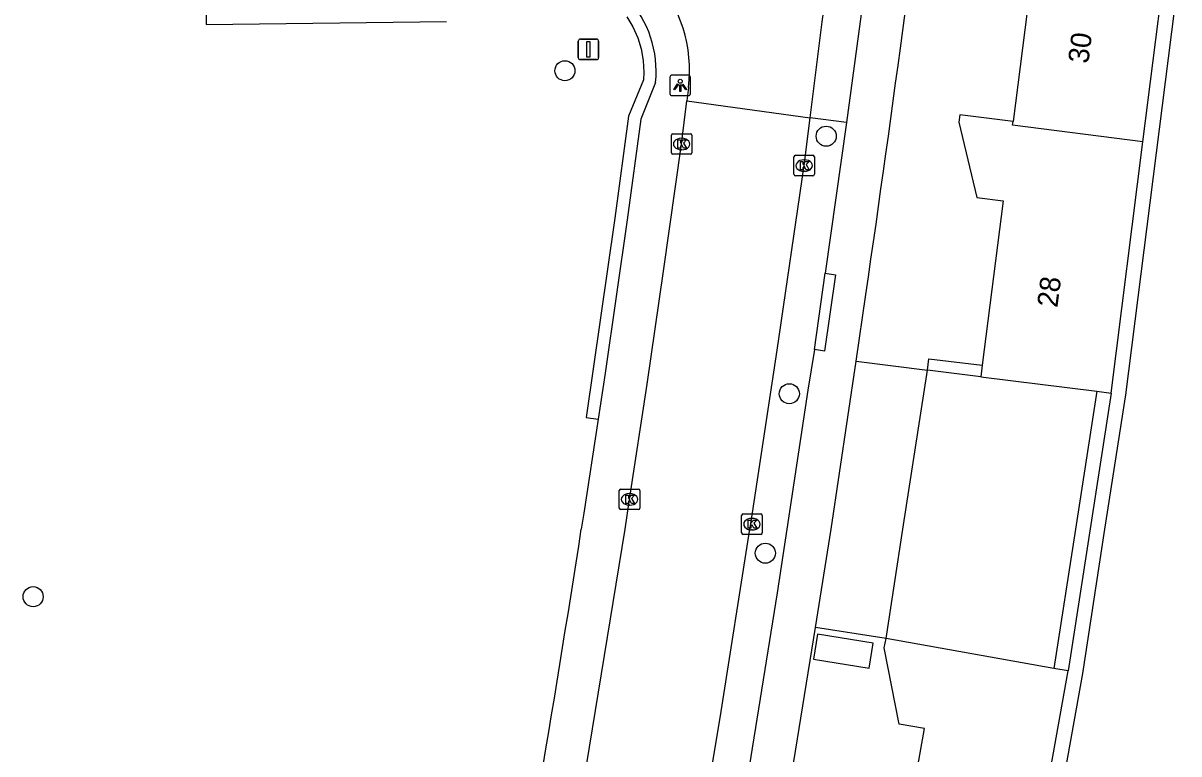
# Model space of a CAD drawing. Extents: x 160732 to 162105, y 387428 to 388479.
# Drawn here: x 161979.4 to 162035.7, y 387739 to 387774.7 of the extents above; entities that cross this region are included whole.
import ezdxf

# ---------------------------------------------------------------- set-up
doc = ezdxf.new("R2010")
doc.units = 0
for name, color, linetype in [('IMGEO_Berm_groen', 7, 'Continuous'), ('IMGEO_Boom', 7, 'Continuous'), ('IMGEO_Groenvoorziening', 7, 'Continuous'), ('IMGEO_Haag', 7, 'Continuous'), ('IMGEO_Kolk', 7, 'Continuous'), ('IMGEO_Lichtpunt', 7, 'Continuous'), ('IMGEO_Muur', 7, 'Continuous'), ('IMGEO_Pand', 7, 'Continuous'), ('IMGEO_Pand_nummerreeks', 7, 'Continuous'), ('IMGEO_Parkeervlak_open', 7, 'Continuous'), ('IMGEO_Rijbaan_lokaal_open', 7, 'Continuous'), ('IMGEO_Verkeersbordpaal', 7, 'Continuous'), ('IMGEO_Voetpad_open', 7, 'Continuous')]:
    doc.layers.add(name, color=color, linetype=linetype)

msp = doc.modelspace()

# ---------------------------------------------------------------- linework, layer by layer
at = {"layer": 'IMGEO_Berm_groen'}
msp.add_lwpolyline([(162048.631, 387891.657), (162039.191, 387804.789), (162033.076, 387756.554), (162032.065, 387750), (162030.98, 387742.966), (162022.419, 387695.104)], dxfattribs=at)
at = {"layer": 'IMGEO_Boom'}
for centre in [(162005.774, 387772.352), (162018.501, 387769.159), (162016.705, 387756.605), (162015.536, 387748.831), (161979.867, 387746.71)]:
    msp.add_circle(centre, 0.489, dxfattribs=at)
at = {"layer": 'IMGEO_Groenvoorziening'}
for points in [[(162019.957, 387758.192), (162023.43, 387757.758)], [(162021.421, 387744.675), (162022.239, 387750), (162023.43, 387757.758)], [(162031.686, 387756.727), (162030.646, 387750), (162029.596, 387743.213)], [(162032.38, 387756.64), (162030.285, 387743.09)], [(162021.421, 387744.675), (162017.976, 387745.208)]]:
    msp.add_lwpolyline(points, dxfattribs=at)
at = {"layer": 'IMGEO_Haag'}
for points in [[(161988.288, 387775.174), (161988.301, 387774.606), (162000.009, 387774.745)], [(162008.788, 387774.982), (162009.085, 387774.489), (162009.32, 387773.962), (162009.488, 387773.411), (162009.588, 387772.843), (162009.617, 387772.263), (162009.598, 387771.915), (162008.878, 387770.139), (162008.21, 387765.16), (162006.814, 387755.447), (162007.389, 387755.359)]]:
    msp.add_lwpolyline(points, dxfattribs=at)
at = {"layer": 'IMGEO_Kolk'}
for p, q in [((162010.957, 387768.351), (162010.957, 387769.203)), ((162011.032, 387769.277), (162011.884, 387769.277)), ((162011.445, 387769.057), (162011.47, 387769.057)), ((162011.958, 387769.203), (162011.958, 387768.351)), ((162011.468, 387768.497), (162011.443, 387768.497)), ((162011.884, 387768.277), (162011.032, 387768.277)), ((162016.927, 387767.301), (162016.927, 387768.153)), ((162017.002, 387768.227), (162017.854, 387768.227)), ((162017.415, 387768.007), (162017.44, 387768.007)), ((162017.928, 387768.153), (162017.928, 387767.301)), ((162017.438, 387767.447), (162017.413, 387767.447)), ((162017.854, 387767.227), (162017.002, 387767.227)), ((162008.42, 387751.028), (162008.42, 387751.88)), ((162008.495, 387751.954), (162009.347, 387751.954)), ((162008.908, 387751.734), (162008.933, 387751.734)), ((162009.421, 387751.88), (162009.421, 387751.028)), ((162008.931, 387751.174), (162008.906, 387751.174)), ((162009.347, 387750.954), (162008.495, 387750.954)), ((162014.382, 387749.819), (162014.382, 387750.671)), ((162014.457, 387750.745), (162015.309, 387750.745)), ((162014.87, 387750.525), (162014.895, 387750.525)), ((162015.383, 387750.671), (162015.383, 387749.819)), ((162014.893, 387749.965), (162014.868, 387749.965)), ((162015.309, 387749.745), (162014.457, 387749.745))]:
    msp.add_line(p, q, dxfattribs=at)
for points in [[(162010.957, 387768.351), (162010.957, 387769.203)], [(162011.032, 387769.277), (162011.884, 387769.277)], [(162011.958, 387769.203), (162011.958, 387768.351)], [(162011.278, 387768.977), (162011.401, 387768.977), (162011.401, 387768.826), (162011.531, 387768.977), (162011.695, 387768.977), (162011.549, 387768.826), (162011.702, 387768.577), (162011.55, 387768.577), (162011.465, 387768.741), (162011.401, 387768.674), (162011.401, 387768.577), (162011.278, 387768.577), (162011.278, 387768.977)], [(162011.884, 387768.277), (162011.032, 387768.277)], [(162016.927, 387767.301), (162016.927, 387768.153)], [(162017.002, 387768.227), (162017.854, 387768.227)], [(162017.248, 387767.927), (162017.371, 387767.927), (162017.371, 387767.776), (162017.501, 387767.927), (162017.665, 387767.927), (162017.519, 387767.776), (162017.672, 387767.527), (162017.52, 387767.527), (162017.435, 387767.691), (162017.371, 387767.624), (162017.371, 387767.527), (162017.248, 387767.527), (162017.248, 387767.927)], [(162017.928, 387768.153), (162017.928, 387767.301)], [(162017.854, 387767.227), (162017.002, 387767.227)], [(162008.42, 387751.028), (162008.42, 387751.88)], [(162008.495, 387751.954), (162009.347, 387751.954)], [(162008.741, 387751.654), (162008.864, 387751.654), (162008.864, 387751.503), (162008.994, 387751.654), (162009.158, 387751.654), (162009.012, 387751.503), (162009.165, 387751.254), (162009.013, 387751.254), (162008.928, 387751.418), (162008.864, 387751.351), (162008.864, 387751.254), (162008.741, 387751.254), (162008.741, 387751.654)], [(162009.421, 387751.88), (162009.421, 387751.028)], [(162009.347, 387750.954), (162008.495, 387750.954)], [(162014.382, 387749.819), (162014.382, 387750.671)], [(162014.457, 387750.745), (162015.309, 387750.745)], [(162015.383, 387750.671), (162015.383, 387749.819)], [(162014.703, 387750.445), (162014.826, 387750.445), (162014.826, 387750.294), (162014.956, 387750.445), (162015.12, 387750.445), (162014.974, 387750.294), (162015.127, 387750.045), (162014.975, 387750.045), (162014.89, 387750.209), (162014.826, 387750.142), (162014.826, 387750.045), (162014.703, 387750.045), (162014.703, 387750.445)], [(162015.309, 387749.745), (162014.457, 387749.745)]]:
    msp.add_lwpolyline(points, dxfattribs=at)
for centre, start, end in [((162011.034, 387769.201), 91.552, 178.448), ((162011.034, 387769.201), 91.552, 178.448), ((162011.882, 387769.201), 1.552, 88.448), ((162011.882, 387769.201), 1.552, 88.448), ((162011.034, 387768.353), 181.552, 268.448), ((162011.034, 387768.353), 181.552, 268.448), ((162011.882, 387768.353), 271.552, 358.448), ((162011.882, 387768.353), 271.552, 358.448), ((162017.004, 387768.151), 91.552, 178.448), ((162017.004, 387768.151), 91.552, 178.448), ((162017.852, 387768.151), 1.552, 88.448), ((162017.852, 387768.151), 1.552, 88.448), ((162017.004, 387767.303), 181.552, 268.448), ((162017.004, 387767.303), 181.552, 268.448), ((162017.852, 387767.303), 271.552, 358.448), ((162017.852, 387767.303), 271.552, 358.448), ((162008.497, 387751.878), 91.552, 178.448), ((162008.497, 387751.878), 91.552, 178.448), ((162009.345, 387751.878), 1.552, 88.448), ((162009.345, 387751.878), 1.552, 88.448), ((162008.497, 387751.03), 181.552, 268.448), ((162008.497, 387751.03), 181.552, 268.448), ((162009.345, 387751.03), 271.552, 358.448), ((162009.345, 387751.03), 271.552, 358.448), ((162014.459, 387750.669), 91.552, 178.448), ((162014.459, 387750.669), 91.552, 178.448), ((162015.307, 387750.669), 1.552, 88.448), ((162015.307, 387750.669), 1.552, 88.448), ((162014.459, 387749.821), 181.552, 268.448), ((162014.459, 387749.821), 181.552, 268.448), ((162015.307, 387749.821), 271.552, 358.448), ((162015.307, 387749.821), 271.552, 358.448)]:
    msp.add_arc(centre, 0.0765, start, end, dxfattribs=at)
for centre, major_axis, ratio, start_param, end_param in [((162011.444, 387768.777), (-0.387, 0.002), 0.722429, 4.712389, 7.853982), ((162011.469, 387768.777), (-0.39, 0.002), 0.717154, 1.570796, 4.712389), ((162017.414, 387767.727), (-0.387, 0.002), 0.722429, 4.712389, 7.853982), ((162017.439, 387767.727), (-0.39, 0.002), 0.717154, 1.570796, 4.712389), ((162008.907, 387751.454), (-0.387, 0.002), 0.722429, 4.712389, 7.853982), ((162008.932, 387751.454), (-0.39, 0.002), 0.717154, 1.570796, 4.712389), ((162014.869, 387750.245), (-0.387, 0.002), 0.722429, 4.712389, 7.853982), ((162014.894, 387750.245), (-0.39, 0.002), 0.717154, 1.570796, 4.712389)]:
    msp.add_ellipse(centre, major_axis=major_axis, ratio=ratio, start_param=start_param, end_param=end_param, dxfattribs=at)
at = {"layer": 'IMGEO_Lichtpunt'}
for p, q in [((162010.891, 387772.041), (162010.891, 387771.234)), ((162010.891, 387772.041), (162010.891, 387771.234)), ((162011.793, 387772.136), (162010.985, 387772.136)), ((162011.793, 387772.136), (162010.985, 387772.136)), ((162011.887, 387771.234), (162011.887, 387772.041)), ((162011.887, 387771.234), (162011.887, 387772.041)), ((162010.985, 387771.14), (162011.793, 387771.14)), ((162010.985, 387771.14), (162011.793, 387771.14))]:
    msp.add_line(p, q, dxfattribs=at)
for points in [[(162011.265, 387771.705), (162011.304, 387771.677), (162011.116, 387771.415), (162011.078, 387771.442), (162011.265, 387771.705)], [(162011.367, 387771.657), (162011.414, 387771.657), (162011.414, 387771.335), (162011.367, 387771.335), (162011.367, 387771.657)], [(162011.477, 387771.677), (162011.515, 387771.704), (162011.702, 387771.442), (162011.663, 387771.414), (162011.477, 387771.677)]]:
    msp.add_lwpolyline(points, dxfattribs=at)
msp.add_circle((162011.39, 387771.839), 0.0994, dxfattribs=at)
for centre, start, end in [((162010.985, 387772.041), 90, 180), ((162010.985, 387772.041), 90, 180), ((162011.793, 387772.041), 0, 90), ((162011.793, 387772.041), 0, 90), ((162010.985, 387771.234), 180, 270), ((162010.985, 387771.234), 180, 270), ((162011.793, 387771.234), 270, 0), ((162011.793, 387771.234), 270, 360)]:
    msp.add_arc(centre, 0.0946, start, end, dxfattribs=at)
at = {"layer": 'IMGEO_Muur'}
for points in [[(162023.43, 387757.758), (162023.496, 387758.299), (162026.103, 387757.991)], [(162026.032, 387757.433), (162023.43, 387757.758)]]:
    msp.add_lwpolyline(points, dxfattribs=at)
at = {"layer": 'IMGEO_Pand'}
for points in [[(162029.117, 387781.774), (162026.503, 387782.107), (162026.462, 387781.74), (162027.365, 387778.06), (162028.636, 387777.929), (162027.605, 387769.877)], [(162033.932, 387768.884), (162035.443, 387780.8)], [(162027.605, 387769.877), (162025.005, 387770.197), (162024.955, 387769.843), (162025.847, 387766.172), (162027.12, 387766.016), (162026.103, 387757.991)], [(162033.932, 387768.884), (162027.582, 387769.698), (162027.605, 387769.877)], [(162032.38, 387756.64), (162033.932, 387768.884)], [(162026.103, 387757.991), (162026.032, 387757.433)], [(162026.032, 387757.433), (162031.686, 387756.727)], [(162031.686, 387756.727), (162032.38, 387756.64)], [(162020.792, 387744.445), (162018.08, 387744.883), (162017.882, 387743.657), (162020.594, 387743.219), (162020.792, 387744.445)], [(162021.878, 387732.303), (162023.292, 387740.286), (162022.055, 387740.494), (162021.333, 387744.221), (162021.421, 387744.675)], [(162029.596, 387743.213), (162021.421, 387744.675)], [(162030.285, 387743.09), (162029.596, 387743.213)], [(162028.126, 387731.013), (162030.285, 387743.09)]]:
    msp.add_lwpolyline(points, dxfattribs=at)
at = {"layer": 'IMGEO_Parkeervlak_open'}
msp.add_lwpolyline([(162019.484, 387769.82), (162017.721, 387770.055)], dxfattribs=at)
at = {"layer": 'IMGEO_Rijbaan_lokaal_open'}
for points in [[(162017.721, 387770.055), (162018.311, 387774.732), (162018.904, 387779.058), (162019.24, 387781.231), (162020.314, 387790.041)], [(162011.8, 387771.536), (162011.72, 387770.879)], [(161983.888, 387629.189), (161984.774, 387632.97), (161988.452, 387649.052), (161992.564, 387667.065), (161994.824, 387677.029), (161996.131, 387682.913), (161997.471, 387688.998), (161998.325, 387693.162), (161999.745, 387700.021), (162000, 387701.299), (162001.951, 387711.077), (162003.63, 387720.155), (162005.968, 387733.21), (162008.7, 387750), (162008.918, 387751.454), (162009.778, 387757.077), (162010.572, 387762.572), (162011.455, 387768.777), (162011.72, 387770.879)], [(162011.72, 387770.879), (162017.721, 387770.055)], [(162011.834, 387731.891), (162013.334, 387740.811), (162014.788, 387750), (162014.83, 387750.263), (162016.116, 387758.724), (162017.423, 387767.727), (162017.721, 387770.055)]]:
    msp.add_lwpolyline(points, dxfattribs=at)
msp.add_arc((162004.904, 387772.341), 6.943, 353.3377, 89.9119, dxfattribs=at)
at = {"layer": 'IMGEO_Verkeersbordpaal'}
for p, q in [((162006.424, 387772.994), (162006.424, 387773.794)), ((162006.424, 387773.794), (162006.424, 387772.994)), ((162006.524, 387773.894), (162007.314, 387773.894)), ((162007.314, 387773.894), (162006.524, 387773.894)), ((162007.414, 387773.794), (162007.414, 387772.994)), ((162007.414, 387772.994), (162007.414, 387773.794)), ((162007.314, 387772.894), (162006.524, 387772.894)), ((162006.524, 387772.894), (162007.314, 387772.894))]:
    msp.add_line(p, q, dxfattribs=at)
msp.add_lwpolyline([(162006.844, 387773.769), (162006.994, 387773.769), (162006.994, 387773.019), (162006.844, 387773.019), (162006.844, 387773.769)], dxfattribs=at)
for centre, start, end in [((162006.524, 387773.794), 90, 180), ((162006.524, 387773.794), 90, 180), ((162007.314, 387773.794), 0, 90), ((162007.314, 387773.794), 360, 90), ((162006.524, 387772.994), 180, 270), ((162006.524, 387772.994), 180, 270), ((162007.314, 387772.994), 270, 0), ((162007.314, 387772.994), 270, 0)]:
    msp.add_arc(centre, 0.1, start, end, dxfattribs=at)
at = {"layer": 'IMGEO_Voetpad_open'}
for points in [[(162022.09, 387789.811), (162020.998, 387781.015), (162019.484, 387769.82)], [(162010.191, 387771.782), (162009.463, 387769.984), (162008.804, 387765.077), (162007.731, 387757.609), (162007.389, 387755.359)], [(162019.484, 387769.82), (162018.459, 387762.477)], [(162017.93, 387758.753), (162018.459, 387762.477)], [(162018.459, 387762.477), (162018.954, 387762.407), (162018.425, 387758.683), (162017.93, 387758.753)], [(162019.957, 387758.192), (162020.436, 387761.441)], [(162017.93, 387758.753), (162017.606, 387756.781), (162016.58, 387750), (162016.111, 387746.896), (162014.518, 387737.002)], [(162017.976, 387745.208), (162018.751, 387750), (162019.957, 387758.192)], [(162007.389, 387755.359), (162006.692, 387750.777), (162006.571, 387750)], [(162016.385, 387735.363), (162017.976, 387745.208)]]:
    msp.add_lwpolyline(points, dxfattribs=at)
for centre, radius, start, end in [((160736.056, 387947.304), 1297.759, 351.765867, 352.99052), ((162004.929, 387772.319), 5.289, 354.1689, 90.9855), ((160967.68, 387911.566), 1051.38, 349.706062, 351.160328)]:
    msp.add_arc(centre, radius, start, end, dxfattribs=at)

# ---------------------------------------------------------------- texts
at = {"layer": 'IMGEO_Pand_nummerreeks'}
for s, rotation, p in [('30', 82.7034, (162031.269, 387772.67)), ('28', 82.7775, (162029.762, 387760.775))]:
    msp.add_text(s, height=1, rotation=rotation, dxfattribs=at).set_placement(p)

doc.saveas('drawing.dxf')
